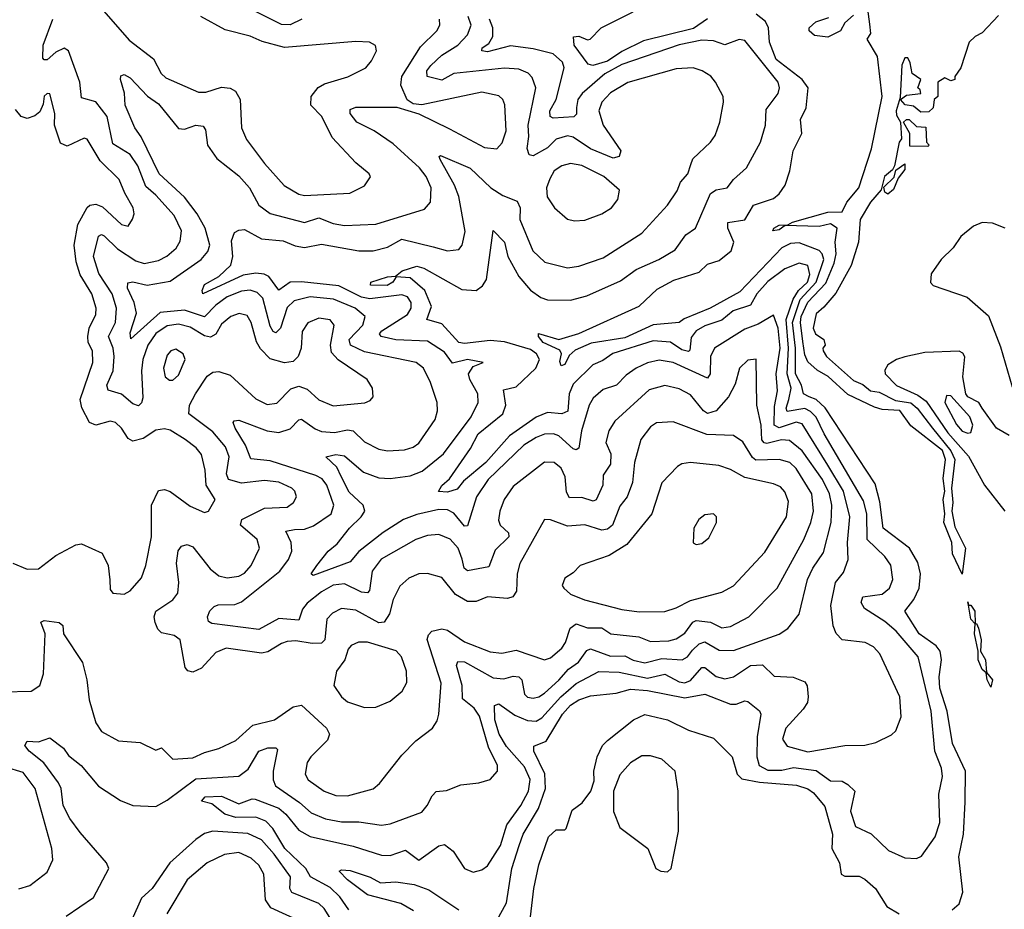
# Model space of a CAD drawing. Extents: x 1954678 to 2060275, y 904822 to 1016299.
# Tile 347 of 467: x 2002969 to 2006412, y 989502 to 992614. Entities that reach past the tile are written whole.
import ezdxf

# ---------------------------------------------------------------- set-up
doc = ezdxf.new("R2010")
doc.units = 0

msp = doc.modelspace()

# ---------------------------------------------------------------- linework, layer by layer
at = {"layer": '0CON20XD'}
for points in [[(2003255, 992652.5), (2003351.9, 992541.9), (2003437.3, 992477.3), (2003463.8, 992425), (2003480.5, 992410.5), (2003595, 992359.6), (2003620.2, 992359.8), (2003675, 992377.6), (2003705, 992373.9), (2003724.1, 992364.1), (2003739.6, 992335), (2003744.5, 992235), (2003762.5, 992195), (2003825, 992111.1), (2003894.2, 992034.2), (2003945, 992003.4), (2003965, 991998.6), (2004123.7, 992006.3), (2004175, 992032.5), (2004196.1, 992063.9), (2004191.2, 992075), (2004145, 992113.1), (2004062, 992202), (2004026.2, 992275), (2003987.1, 992315), (2003988.8, 992345), (2004013, 992377), (2004035, 992389.2), (2004116.4, 992413.6), (2004179.2, 992445), (2004200, 992470), (2004216.9, 992505), (2004213.2, 992523.2), (2004192.5, 992535), (2004145, 992537.9), (2003895, 992516.8), (2003817.5, 992537.5), (2003775, 992556.5), (2003688, 992578), (2003602.1, 992625)], [(2003955.7, 992615), (2003915, 992595.6), (2003885, 992596.9), (2003775, 992651.6)], [(2005375, 992616.6), (2005325, 992582.9), (2005150.7, 992539.3), (2005075, 992502.2), (2005025, 992468.2), (2004973.3, 992453.3), (2004957.7, 992457.7), (2004908.4, 992525), (2004906, 992554), (2004924.4, 992555.6), (2004955, 992542.9), (2004964.3, 992545.7), (2005002.5, 992585), (2005115, 992641.6)], [(2005708.2, 991488.2), (2005699.3, 991555), (2005701.9, 991575), (2005725, 991626.1), (2005788.3, 991691.7), (2005817.9, 991762.1), (2005824.8, 991794.8), (2005821.2, 991835), (2005827.5, 991885), (2005805, 991899.5), (2005765, 991890.7), (2005646, 991894), (2005625, 991878.1), (2005602.5, 991875), (2005606.2, 991885), (2005625, 991895.3), (2005655, 991895.6), (2005671.2, 991905), (2005795, 991940), (2005845, 991941.8), (2005862.1, 991975), (2005903.3, 992025), (2005948.5, 992161.5), (2005985.2, 992345), (2005968.8, 992485), (2005932.5, 992545), (2005946, 992565), (2005941.7, 992598.3), (2005935, 992650)], [(2002912.9, 990262.9), (2003008.8, 990265), (2003039.5, 990285), (2003052.7, 990325), (2003058.5, 990465), (2003043.6, 990506.4), (2003055, 990512.2), (2003107.5, 990505), (2003119.5, 990495), (2003122.9, 990465), (2003189.1, 990365), (2003204.2, 990305), (2003211.6, 990235), (2003235, 990153.8), (2003255, 990124.4), (2003315, 990091.2), (2003390, 990085), (2003445, 990058), (2003465, 990066.7), (2003505, 990027.5), (2003575, 990032.1), (2003615, 990050.5), (2003665, 990064.6), (2003725, 990092.5), (2003785, 990146.2), (2003860, 990165), (2003925, 990210.6), (2003955, 990216.2), (2004042.1, 990135), (2004052.4, 990115), (2004046, 990094), (2003987.1, 990035), (2003974.8, 990015.2), (2003967.7, 989975), (2003977.9, 989955), (2004033.5, 989915), (2004075, 989899.5), (2004115, 989898.6), (2004205, 989923.2), (2004227.8, 989942.2), (2004305, 990041.1), (2004355, 990091.1), (2004412.5, 990135), (2004428.7, 990161.3), (2004435.4, 990184.6), (2004443.4, 990293.4), (2004394.3, 990445.7), (2004398.5, 990461.5), (2004410.8, 990475), (2004445, 990483.4), (2004465, 990478.1), (2004525, 990438), (2004615, 990402.6), (2004655, 990398.1), (2004705, 990407.8), (2004805, 990374.6), (2004825, 990381.1), (2004864.7, 990415), (2004877.5, 990435), (2004894.2, 990485.8), (2004915, 990500.4), (2004955, 990486.6), (2005005, 990486.2), (2005035.9, 990465.9), (2005134.8, 990454.8), (2005175, 990438.7), (2005238.7, 990441.4), (2005265, 990448.4), (2005295, 990468), (2005323.7, 990506.3), (2005335, 990512.4), (2005385, 990505.9), (2005425, 990486.8), (2005455, 990491.4), (2005519.2, 990525), (2005618.2, 990625), (2005711.1, 990795), (2005736, 990855), (2005745.2, 990895), (2005738.9, 990955), (2005685, 991044.2), (2005662.3, 991065), (2005625, 991075.6), (2005543.3, 991073.4), (2005531.9, 991081.9), (2005497.6, 991137.6), (2005465, 991159.1), (2005372.5, 991162.5), (2005255, 991207.5), (2005196, 991204), (2005175, 991189.1), (2005140.9, 991145), (2005119.4, 991065), (2005112.7, 990995), (2005093.8, 990945), (2005068, 990912), (2005041.9, 990845), (2005025, 990831.6), (2005005, 990828), (2004945, 990846.7), (2004885, 990842.4), (2004825, 990864.5), (2004804.5, 990865.5), (2004718.5, 990711.5), (2004708.4, 990675), (2004706.1, 990615), (2004693.5, 990595), (2004675, 990588.9), (2004604.7, 990595.3), (2004565, 990578.6), (2004535, 990578.8), (2004492.9, 990602.9), (2004445, 990662.7), (2004395, 990676.9), (2004365, 990675.9), (2004329.6, 990660.4), (2004298.3, 990631.7), (2004275.3, 990585), (2004262.8, 990535), (2004244.1, 990505.9), (2004225, 990504.5), (2004145, 990548.7), (2004095, 990554.1), (2004062.5, 990537.5), (2004042.8, 990517.2), (2004035.8, 990445), (2004025, 990432.5), (2003991.4, 990431.4), (2003935, 990440.7), (2003905, 990438.1), (2003885, 990432.2), (2003837.4, 990402.6), (2003815, 990398.3), (2003691.2, 990415), (2003655, 990400.3), (2003604.8, 990345.2), (2003575, 990331.4), (2003556.6, 990336.6), (2003548.2, 990348.2), (2003530, 990445), (2003509.4, 990459.4), (2003465, 990468.7), (2003451.7, 990481.7), (2003442.4, 990505), (2003439.5, 990525), (2003444.8, 990545.2), (2003505.2, 990584.8), (2003522.1, 990607.9), (2003525.9, 990645), (2003517, 990713), (2003523.8, 990756.2), (2003535, 990772.5), (2003555, 990778.5), (2003575, 990769.2), (2003635, 990692.9), (2003665, 990668), (2003695, 990661.1), (2003735, 990667.2), (2003755, 990678.2), (2003778.9, 990705), (2003807.7, 990765), (2003799.6, 990795), (2003741.2, 990845), (2003746.2, 990865), (2003825, 990905.2), (2003905, 990908.9), (2003926.9, 990925), (2003937.5, 990945), (2003931.8, 990965), (2003921.1, 990975), (2003875, 990995.7), (2003825, 991001.9), (2003745, 990992.2), (2003699.3, 991005), (2003692, 991025), (2003701.9, 991085), (2003689.2, 991119.2), (2003645, 991171.6), (2003560.9, 991235), (2003563.2, 991265), (2003584.5, 991304.5), (2003625, 991366.6), (2003645, 991380.8), (2003665, 991383.2), (2003705, 991370), (2003795, 991287.1), (2003835, 991267.8), (2003868, 991272), (2003917.2, 991322.8), (2003945, 991331.9), (2003975, 991321.5), (2004015, 991283.4), (2004065, 991262.9), (2004176.7, 991273.3), (2004195, 991281.4), (2004205.7, 991295), (2004203.3, 991325), (2004184.4, 991355), (2004083.4, 991423.4), (2004059.2, 991449.2), (2004055.5, 991475), (2004069.3, 991545), (2004055, 991563.8), (2004015, 991570), (2003977.1, 991552.9), (2003956.7, 991523.2), (2003953.5, 991465), (2003943.4, 991435), (2003925, 991417.5), (2003895, 991413.1), (2003845, 991427.8), (2003811.8, 991461.8), (2003797.1, 991487.1), (2003778.7, 991555), (2003765, 991578.9), (2003736.4, 991586.4), (2003707.3, 991575), (2003675, 991548.2), (2003655, 991513.6), (2003636.6, 991503.4), (2003615, 991508), (2003565, 991538.5), (2003525, 991548.2), (2003485, 991542.8), (2003445, 991516), (2003417.3, 991475), (2003399.9, 991425), (2003395.4, 991385), (2003399.4, 991290.6), (2003395, 991273.1), (2003385, 991262.7), (2003365, 991270), (2003325, 991303.8), (2003278.1, 991318.1), (2003274.3, 991335), (2003295.5, 991385), (2003299.6, 991435), (2003296.6, 991465), (2003280, 991505), (2003303.7, 991555), (2003307.8, 991605), (2003292.5, 991655), (2003246.1, 991726.1), (2003227.5, 991785), (2003245, 991856.9), (2003255, 991862.7), (2003265, 991858.2), (2003311.6, 991811.6), (2003375, 991770.2), (2003405, 991760.4), (2003455, 991771.9), (2003483.8, 991786.2), (2003516.2, 991815), (2003530.6, 991839.4), (2003535.3, 991875), (2003509.3, 991929.3), (2003445, 992000), (2003409.8, 992029.8), (2003381.9, 992101.9), (2003355, 992142.2), (2003295, 992179.6), (2003275, 992275.3), (2003235, 992326.5), (2003185, 992340.6), (2003180, 992395), (2003139.4, 992505), (2003124.5, 992514.5), (2003095, 992500.3), (2003065, 992473.4), (2003055, 992472.9), (2003049.6, 992479.6), (2003051, 992525), (2003085, 992615.8)], [(2003122.5, 990065), (2003140.2, 990040.2), (2003184.4, 990005), (2003245, 989932.2), (2003322, 989882), (2003365, 989864.6), (2003445, 989861.5), (2003485, 989884), (2003585, 989958.3), (2003735, 989968), (2003767.7, 989992.3), (2003805, 990055.3), (2003836.7, 990066.7), (2003865, 990066.4), (2003871.2, 990061.2), (2003855.2, 989985), (2003855.7, 989955), (2003863.4, 989933.4), (2003948.2, 989875), (2003989, 989839), (2004038.7, 989818.7), (2004095, 989807.8), (2004155, 989808.1), (2004235, 989796.7), (2004265, 989800.4), (2004375, 989842.2), (2004394.5, 989865), (2004411.3, 989898.7), (2004425.5, 989914.5), (2004462.2, 989917.8), (2004512.4, 989937.6), (2004575, 989944.3), (2004615, 989955.8), (2004640.5, 989985), (2004640, 990005), (2004609, 990069), (2004577, 990177), (2004558.5, 990205), (2004518.1, 990238.1), (2004516.1, 990285), (2004497.1, 990355), (2004501.5, 990368.5), (2004525, 990367), (2004625, 990312), (2004661.9, 990308.1), (2004695, 990317.5), (2004715, 990315.3), (2004725, 990304.2), (2004734, 990254), (2004745, 990243.5), (2004765, 990240.2), (2004785, 990244.8), (2004805, 990258.3), (2004855, 990302.9), (2004888.1, 990341.9), (2004923.6, 990366.4), (2004952.7, 990407.3), (2004965, 990413.5), (2005035, 990387.5), (2005085, 990388.5), (2005115, 990373.7), (2005155, 990364.5), (2005215, 990379.5), (2005285.9, 990374.1), (2005305, 990384.7), (2005322, 990408), (2005345, 990430.6), (2005365, 990437.5), (2005415, 990408.3), (2005465, 990406.6), (2005625.3, 990464.7), (2005655, 990484.5), (2005695.6, 990534.4), (2005723.8, 990655), (2005742.5, 990695), (2005779.7, 990750.3), (2005807.4, 990855), (2005809.6, 990915), (2005800.8, 990955), (2005777.1, 991005), (2005705, 991105.9), (2005661.7, 991141.7), (2005633.5, 991143.5), (2005581.7, 991131.7), (2005573, 991133), (2005565, 991143.9), (2005562, 991195), (2005547.5, 991265), (2005545, 991426), (2005515, 991422.2), (2005486.5, 991395), (2005471.4, 991338.6), (2005448.2, 991295), (2005405, 991245.2), (2005375, 991235.6), (2005360, 991245), (2005315, 991301.4), (2005275, 991322.5), (2005225, 991334.2), (2005170.6, 991319.4), (2005051, 991209), (2005029.3, 991175), (2005019.2, 991135), (2005036.2, 991095), (2005035, 991058.8), (2005009.6, 991020.4), (2005008.8, 990985), (2004985, 990933.6), (2004975, 990929.4), (2004935, 990941.9), (2004891.7, 990941.7), (2004881.1, 990961.1), (2004876.4, 991015), (2004862.2, 991045), (2004838, 991065), (2004805, 991066), (2004695, 990981.1), (2004663.3, 990935), (2004647.8, 990895), (2004643.6, 990863.6), (2004650, 990845), (2004678.9, 990818.9), (2004679.3, 990805), (2004631.4, 990758.6), (2004609.6, 990700.4), (2004535, 990685.9), (2004523.9, 990695), (2004516.7, 990726.7), (2004502.9, 990765), (2004475, 990796.4), (2004435, 990812.5), (2004395, 990810), (2004355, 990795.8), (2004232.9, 990727.1), (2004201.6, 990685), (2004192.4, 990617.6), (2004185, 990608.8), (2004165, 990611.6), (2004105, 990640), (2004065, 990636), (2004025, 990612.8), (2003975, 990572.6), (2003958, 990552), (2003945, 990513.4), (2003875, 990519), (2003805, 990481.1), (2003641.3, 990501.3), (2003629.1, 990509.1), (2003626.4, 990525), (2003633.8, 990546.2), (2003648.7, 990561.3), (2003663.3, 990566.7), (2003721.8, 990568.2), (2003745, 990577.3), (2003879.3, 990685), (2003909.5, 990725), (2003921.4, 990755), (2003918.5, 990785), (2003900, 990825), (2003929.7, 990830.3), (2003965, 990831.9), (2003996.8, 990843.2), (2004058.5, 990885), (2004067.5, 990915), (2004043.5, 990985), (2004027.4, 991007.4), (2004005, 991019.7), (2003845, 991070.8), (2003778, 991078), (2003758.8, 991125), (2003722.7, 991185), (2003715.8, 991205), (2003719.2, 991210.8), (2003735, 991212.5), (2003835, 991175.7), (2003875, 991169.8), (2003915, 991182.1), (2003945, 991213.8), (2003955, 991216.5), (2004002, 991182), (2004025, 991173), (2004069.5, 991169.5), (2004115, 991178.8), (2004135, 991175.2), (2004175, 991137.6), (2004225, 991111.2), (2004255.3, 991105.3), (2004315, 991109.1), (2004345, 991118.4), (2004365, 991132.3), (2004421.8, 991215), (2004430.4, 991245), (2004429.6, 991275), (2004405.5, 991344.5), (2004381.2, 991395), (2004355.7, 991415), (2004175, 991451.9), (2004126.2, 991475), (2004121.9, 991495), (2004168.9, 991545), (2004177.8, 991575), (2004142.9, 991605), (2004066.7, 991636.6), (2003985, 991644.3), (2003929.2, 991630.8), (2003905, 991607.2), (2003881.2, 991535), (2003865, 991518.4), (2003855, 991523.3), (2003845, 991541.5), (2003819.2, 991639.2), (2003799.4, 991659.4), (2003775, 991667.9), (2003745, 991664.5), (2003695, 991643.9), (2003655, 991614.8), (2003615, 991574.5), (2003545, 991598.1), (2003460.6, 991589.4), (2003357.5, 991497.5), (2003355, 991518.8), (2003377.6, 991587.6), (2003369.3, 991625), (2003345.7, 991675), (2003346.9, 991693.1), (2003365, 991696.2), (2003415.2, 991684.8), (2003495, 991699.3), (2003603.5, 991775), (2003627.4, 991802.6), (2003633.9, 991825), (2003618.1, 991885), (2003589.3, 991935), (2003545, 991993), (2003456.5, 992075), (2003394.3, 992204.3), (2003371.4, 992235), (2003337.9, 992315), (2003336.1, 992356.1), (2003321.4, 992405), (2003323, 992417), (2003335, 992421.4), (2003355, 992410.5), (2003416.5, 992346.5), (2003455, 992319.6), (2003525, 992232.6), (2003545, 992231), (2003585, 992244.7), (2003611.1, 992241.1), (2003618.6, 992228.6), (2003626.1, 992175), (2003658.5, 992128.5), (2003735, 992067.8), (2003773.3, 992025), (2003805.3, 991965), (2003845, 991935.2), (2003965, 991904.8), (2004015, 991920.4), (2004065, 991900.6), (2004105, 991894.3), (2004215, 991897.9), (2004385, 991950.4), (2004405.3, 991975), (2004408.1, 992025), (2004391.1, 992065), (2004367.2, 992095), (2004275, 992179), (2004208.8, 992225), (2004148.1, 992255), (2004124.3, 992285), (2004125, 992300), (2004145, 992308), (2004288, 992308), (2004364.6, 992284.6), (2004472.3, 992232.3), (2004595, 992166.2), (2004637.9, 992162.1), (2004656.8, 992183.2), (2004670.9, 992225), (2004665.8, 992315.8), (2004658.8, 992335), (2004645, 992347.9), (2004585, 992360.6), (2004375, 992316.2), (2004345, 992319.1), (2004323.9, 992333.9), (2004301.5, 992385), (2004305.3, 992415.3), (2004370.9, 992519.1), (2004427.7, 992575), (2004438.9, 992595), (2004436.7, 992615)], [(2004120, 989500), (2004088.3, 989545), (2004055, 989577.7), (2003986.4, 989615), (2003969.5, 989645), (2003896.8, 989715), (2003854.1, 989784.1), (2003830.4, 989810.4), (2003795, 989824.5), (2003725, 989823.1), (2003686.5, 989835), (2003640.8, 989870.8), (2003605, 989880), (2003617.5, 989895), (2003675, 989897.1), (2003735, 989870.7), (2003781.9, 989888.1), (2003792.9, 989887.1), (2003875.3, 989855.3), (2003900.3, 989835), (2003945, 989778.9), (2003985, 989757), (2004135, 989722.9), (2004235, 989691), (2004265, 989690.4), (2004318.4, 989708.4), (2004365, 989673.8), (2004435, 989723.8), (2004455, 989729.1), (2004485.5, 989705), (2004524.7, 989644.7), (2004555, 989631.5), (2004585, 989640), (2004605, 989654.5), (2004651.1, 989725), (2004673.2, 989796.8), (2004721.6, 989865), (2004748.6, 989915), (2004754.3, 989955.7), (2004735, 990000.5), (2004671.6, 990071.6), (2004646.2, 990115), (2004630.8, 990165), (2004629.5, 990215), (2004645, 990220.8), (2004701, 990181), (2004745, 990162), (2004775, 990160.2), (2004795, 990171.4), (2004861.2, 990245), (2004915, 990291.6), (2004995, 990333.3), (2005065, 990331.4), (2005165, 990310.9), (2005225, 990324.2), (2005275, 990297.3), (2005295, 990293.5), (2005315, 990301.9), (2005355, 990347.8), (2005365, 990347.4), (2005405, 990316), (2005435, 990308.3), (2005465, 990315.2), (2005525, 990354.4), (2005566.9, 990356.9), (2005607.9, 990317.9), (2005673.8, 990313.8), (2005715, 990298), (2005723.1, 990283.1), (2005726.8, 990245), (2005723.9, 990225), (2005708.6, 990201.4), (2005648.8, 990135), (2005636.7, 990096.7), (2005652.9, 990072.9), (2005725, 990052.2), (2005855, 990074.6), (2005925, 990075.6), (2005963.3, 990085), (2006017.6, 990112.4), (2006033.6, 990126.4), (2006052.1, 990175), (2006046.9, 990245), (2005977.7, 990395), (2005955, 990419.6), (2005926, 990435), (2005845, 990444.3), (2005825, 990467.1), (2005813.9, 990493.9), (2005805.8, 990565), (2005821.6, 990645), (2005850, 990680), (2005866.2, 990725), (2005864.1, 990785), (2005871.7, 990875), (2005850.3, 990965), (2005795.4, 991055.4), (2005705, 991199.6), (2005685, 991205.7), (2005625, 991186.4), (2005607.3, 991195), (2005609.3, 991260.7), (2005619.3, 991315), (2005614.9, 991375), (2005628.9, 991465), (2005621.5, 991535), (2005605, 991580), (2005551.2, 991548.8), (2005505, 991530.7), (2005398.9, 991465), (2005384.8, 991435.2), (2005384.1, 991375), (2005375, 991359.6), (2005255, 991414.1), (2005205, 991422.2), (2005165, 991413.1), (2005125.5, 991395), (2005090.1, 991369.9), (2005056.8, 991335), (2005009.5, 991320.5), (2004975, 991289.6), (2004960.2, 991265), (2004934, 991176), (2004924.8, 991115.2), (2004915, 991108.7), (2004905, 991112.9), (2004855, 991158.1), (2004835.5, 991165.5), (2004805, 991163.5), (2004775, 991152.1), (2004731.7, 991125), (2004607.3, 991005), (2004567.1, 990945), (2004535, 990843.5), (2004525, 990842.2), (2004487.5, 990887.5), (2004465, 990899.4), (2004435, 990899.8), (2004357.5, 990882.5), (2004311.5, 990865), (2004239.9, 990820.1), (2004155, 990753.8), (2004125, 990716.8), (2003995, 990670), (2003988, 990675), (2004008.2, 990705), (2004048.5, 990755), (2004079.9, 990780.1), (2004122.3, 990835), (2004163.9, 990875), (2004176, 990895), (2004170.5, 990915), (2004121.1, 990961.1), (2004093.8, 991016.2), (2004078, 991048), (2004040, 991085), (2004075, 991092.7), (2004105, 991088.4), (2004171.3, 991031.3), (2004225, 991011.1), (2004265, 991009), (2004335, 991018.4), (2004376.7, 991035), (2004450.8, 991095), (2004548.1, 991225), (2004572.9, 991275), (2004571.4, 991305), (2004543.5, 991355), (2004538.7, 991375), (2004555, 991400.6), (2004590, 991415), (2004535, 991425.2), (2004482.2, 991412.2), (2004455, 991450.4), (2004395, 991489.4), (2004285, 991493.3), (2004233.1, 991505), (2004228, 991515), (2004235.8, 991525), (2004325, 991582.1), (2004338, 991605), (2004338.4, 991625), (2004325, 991644.2), (2004305, 991651.4), (2004193.2, 991636.8), (2004165, 991643.6), (2004085, 991682.6), (2003955, 991697.1), (2003915, 991695.4), (2003875, 991667.8), (2003840, 991715), (2003823.8, 991723.8), (2003795, 991727.1), (2003750.4, 991719.6), (2003610, 991655), (2003606.8, 991666.8), (2003615, 991686.9), (2003665.2, 991714.8), (2003707.5, 991755), (2003714.3, 991785), (2003709.3, 991840.7), (2003720.8, 991869.2), (2003735, 991878), (2003755, 991880), (2003815, 991847.5), (2003890.4, 991840.4), (2003932.3, 991822.3), (2003965, 991817), (2004025, 991828.8), (2004155, 991804.8), (2004204.8, 991805.2), (2004255, 991818), (2004305, 991845.5), (2004415, 991819.3), (2004465, 991805.3), (2004505, 991810), (2004517.1, 991825), (2004527.6, 991872.4), (2004505.2, 991995), (2004490, 992035), (2004439.2, 992125), (2004435.8, 992135), (2004441.3, 992138.7), (2004545, 992094.8), (2004616.8, 992025), (2004658.2, 991998.2), (2004708.6, 991978.6), (2004719.2, 991955), (2004717.7, 991915), (2004763.3, 991805), (2004805.3, 991765.3), (2004885, 991745.9), (2004925, 991751.4), (2005009.7, 991780.3), (2005145, 991867.3), (2005234.6, 991965), (2005268.9, 992015), (2005279.5, 992045), (2005306.2, 992075), (2005316.7, 992106.7), (2005323.2, 992126.8), (2005385.5, 992185), (2005401.8, 992208.2), (2005418.2, 992255), (2005430, 992325), (2005428.9, 992345), (2005402.5, 992395), (2005385.8, 992415.8), (2005355.7, 992435), (2005324.7, 992444.7), (2005265, 992441.5), (2005095.5, 992394.5), (2005035, 992358.2), (2005004.8, 992325), (2004994.3, 992295), (2005009.6, 992245), (2005071.6, 992155), (2005065.8, 992135), (2005045, 992128.8), (2004965, 992161.5), (2004905, 992203.2), (2004885, 992207.7), (2004845, 992195.5), (2004814.7, 992165.3), (2004765, 992137.9), (2004750.6, 992140.6), (2004743.4, 992163.4), (2004749.8, 992205), (2004747.3, 992245), (2004774.7, 992375), (2004760.9, 992410.9), (2004746.9, 992426.9), (2004715, 992440.2), (2004664.4, 992444.4), (2004487.5, 992425), (2004445, 992402.2), (2004394.4, 992414.4), (2004392.8, 992435), (2004406.7, 992453.3), (2004445, 992489.8), (2004501.2, 992525), (2004535, 992560.8), (2004548, 992595), (2004537.2, 992625)], [(2004637.5, 989462.5), (2004671, 989525), (2004690.1, 989645), (2004715.4, 989725), (2004730.3, 989765), (2004783.2, 989855), (2004807.4, 989925), (2004806.2, 989976.2), (2004766.7, 990055), (2004767.1, 990072.9), (2004809.8, 990090.2), (2004867.5, 990185), (2004895, 990215.5), (2004924.6, 990235), (2004965, 990248.9), (2005055, 990258), (2005105, 990272.4), (2005165, 990267.2), (2005295, 990241.9), (2005365, 990254.7), (2005455, 990218.9), (2005475, 990219.5), (2005505, 990231.5), (2005515, 990228.8), (2005556.3, 990196.3), (2005561.1, 990185), (2005548.4, 990105), (2005546.9, 990035), (2005555.3, 990005), (2005585, 989988.9), (2005635, 989988.9), (2005675, 989998.3), (2005755, 989987.9), (2005805, 989951.1), (2005845, 989950), (2005865, 989938.9), (2005889.5, 989915), (2005874.2, 989845), (2005892.1, 989792.1), (2005946.4, 989766.4), (2006007.4, 989707.4), (2006065, 989681.9), (2006105, 989680), (2006122.6, 989687.4), (2006171.2, 989755), (2006186.5, 989805), (2006183.9, 989905), (2006196.8, 989966.8), (2006192.4, 989995), (2006169.6, 990055), (2006157.2, 990195), (2006111.4, 990385), (2006033.7, 990475), (2005995, 990509.1), (2005923.6, 990553.6), (2005911.5, 990575), (2005917.8, 990595), (2005985, 990604.2), (2006011.5, 990625), (2006022.7, 990655), (2006015.7, 990705.7), (2005995, 990735.5), (2005932.7, 990795), (2005931.4, 990885), (2005920.1, 990930.1), (2005782.1, 991165), (2005755, 991222.9), (2005735, 991243.3), (2005715, 991253.6), (2005653.2, 991243.2), (2005649.4, 991255), (2005659.5, 991285), (2005667.6, 991325), (2005653.4, 991375), (2005658.3, 991465), (2005650.1, 991565), (2005674, 991636), (2005693.1, 991666.9), (2005724.4, 991695), (2005732.1, 991722.1), (2005725, 991753.4), (2005695, 991762), (2005645, 991742), (2005585, 991698), (2005546.7, 991655), (2005525, 991614.8), (2005464.6, 991595.4), (2005425, 991562.9), (2005365, 991542.7), (2005334.7, 991525.3), (2005317.8, 991502.2), (2005312.8, 991457.2), (2005307.5, 991452.5), (2005285, 991458.6), (2005245, 991486.2), (2005185, 991490.1), (2005044, 991446), (2005009, 991421), (2004973.3, 991406.7), (2004905, 991338.2), (2004890.2, 991305), (2004885.9, 991244.1), (2004865.2, 991235.2), (2004815, 991239.6), (2004775, 991223.8), (2004682.1, 991157.9), (2004599.2, 991065), (2004520.8, 990999.2), (2004498.9, 990971.1), (2004465, 990961), (2004433.5, 990963.5), (2004445, 990984.3), (2004472.1, 991007.9), (2004546.1, 991113.9), (2004572.8, 991165), (2004658.4, 991235), (2004669.6, 991265), (2004661.1, 991318.9), (2004705, 991329.1), (2004774.1, 991395), (2004787, 991425), (2004776.7, 991445), (2004755, 991459.5), (2004665, 991487), (2004615, 991491.1), (2004525, 991480.5), (2004505, 991484.1), (2004445, 991549.8), (2004393.3, 991565), (2004409.2, 991610.8), (2004386.5, 991666.5), (2004335, 991710.3), (2004285.8, 991714.2), (2004274.6, 991695), (2004253.8, 991683.8), (2004195.4, 991684.6), (2004197.5, 991695), (2004255, 991714.5), (2004283.6, 991716.4), (2004306.7, 991735), (2004358.3, 991751.7), (2004381.9, 991745), (2004515, 991669.6), (2004565, 991666.4), (2004587.6, 991682.4), (2004601.8, 991705), (2004625, 991875.8), (2004664, 991835), (2004676.8, 991785), (2004714.3, 991715), (2004755, 991667.6), (2004791.8, 991641.8), (2004815, 991633.4), (2004895, 991632.8), (2004952.7, 991647.3), (2005070.2, 991699.8), (2005125, 991739.7), (2005204.5, 991775), (2005261.7, 991808.2), (2005299.1, 991860.9), (2005332.7, 991885), (2005385, 992005.3), (2005405, 992018.9), (2005443.1, 992025), (2005465, 992054.5), (2005511.1, 992095), (2005559.6, 992185), (2005577.1, 992245), (2005580, 992300), (2005621.2, 992355), (2005626, 992375), (2005621.3, 992395), (2005505, 992541.1), (2005485, 992544.6), (2005435, 992526.3), (2005395, 992540), (2005355, 992542.5), (2005275, 992525.8), (2005075, 992456.9), (2005015, 992424.3), (2004936, 992355), (2004920.6, 992335), (2004916.7, 992306.7), (2004916.6, 992283.4), (2004906.5, 992273.5), (2004835, 992269.3), (2004823.7, 992275), (2004823.1, 992295), (2004844.8, 992335), (2004872.9, 992445), (2004867.5, 992465), (2004835, 992493.9), (2004765, 992511.8), (2004685, 992522.5), (2004605, 992501.6), (2004585.8, 992505), (2004586.7, 992515), (2004609.5, 992530.5), (2004624.1, 992555), (2004624.2, 992585), (2004611.9, 992615)], [(2005730.4, 991295), (2005710, 991305), (2005702.9, 991335), (2005682.7, 991375), (2005682.6, 991465), (2005671.2, 991555), (2005699, 991635), (2005754.5, 991695), (2005780.8, 991775), (2005775.8, 991795), (2005765, 991806), (2005695, 991832.6), (2005665, 991830.8), (2005635, 991816.2), (2005488, 991662), (2005384.1, 991605), (2005293, 991567), (2005275, 991554), (2005185, 991545.8), (2005085, 991500.3), (2004968.1, 991481.9), (2004912.1, 991457.9), (2004891.3, 991438.7), (2004875, 991407.8), (2004863.3, 991403.3), (2004858.6, 991418.6), (2004863.7, 991445), (2004858, 991458), (2004800.3, 991485), (2004783.6, 991505), (2004783.6, 991516.4), (2004855, 991494.5), (2004925, 991515.5), (2005135, 991611.3), (2005198.7, 991671.3), (2005257, 991703), (2005345, 991730.4), (2005375, 991759.1), (2005415, 991771), (2005457.5, 991805), (2005466.5, 991835), (2005445.3, 991885), (2005445.4, 991904.6), (2005505, 991914.1), (2005535, 991964.6), (2005605, 991987.9), (2005625.5, 992005), (2005646.2, 992035), (2005662.7, 992085), (2005673.8, 992155), (2005704, 992215), (2005700.3, 992265), (2005719.2, 992305), (2005726.7, 992375), (2005705.7, 992405), (2005615.1, 992475), (2005591.2, 992535), (2005588.2, 992585), (2005577.3, 992607.3), (2005545, 992633.2)], [(2006391.7, 992628.3), (2006335, 992567.5), (2006310, 992555), (2006290, 992535), (2006260, 992445), (2006240, 992415), (2006240, 992405), (2006225, 992400), (2006205, 992410), (2006180, 992395), (2006180, 992345), (2006167.5, 992335), (2006164, 992305), (2006148.6, 992291.4), (2006120, 992290), (2006095, 992311.2), (2006065.5, 992315.5), (2006050, 992335), (2006070, 992350), (2006120, 992355), (2006118.3, 992368.3), (2006110, 992375), (2006120, 992405), (2006090, 992425), (2006083.3, 992463.3), (2006075, 992480), (2006065, 992480), (2006054.6, 992455), (2006048.3, 992341.7), (2006034.2, 992295), (2006035, 992280), (2006050, 992255), (2006052.7, 992197.3), (2006044.4, 992185), (2006028, 992102), (2006021.2, 992088.8), (2005993.1, 992065), (2005981.4, 992018.6), (2005944.6, 991975), (2005908.5, 991915), (2005902.7, 991835), (2005876.7, 991753.3), (2005822.8, 991657.2), (2005781.8, 991608.2), (2005754.1, 991585), (2005743.8, 991535), (2005752.1, 991515), (2005781.4, 991495), (2005786.2, 991475), (2005778, 991465), (2005778.5, 991455), (2005790.4, 991435), (2005885, 991351.1), (2005917.3, 991337.3), (2005945, 991315.3), (2005975, 991311.3), (2006031.7, 991281.7), (2006085, 991273.7), (2006107.6, 991255), (2006161.3, 991185), (2006225, 991106.1), (2006239, 991075), (2006228.2, 990975), (2006232.8, 990925), (2006228.7, 990895), (2006239.6, 990839.6), (2006277.1, 990765), (2006265, 990673.8), (2006231.4, 990745), (2006228.9, 990785), (2006200.5, 990855), (2006204.8, 990885), (2006199.2, 990935), (2006204.2, 990965), (2006198.8, 991008.8), (2006206.4, 991075), (2006196.6, 991106.6), (2006085, 991192.5), (2006046.7, 991246.7), (2005985, 991250.3), (2005958.3, 991258.2), (2005865, 991303.1), (2005796, 991366), (2005757.5, 991387.5), (2005725, 991417.3), (2005715, 991441.4), (2005708.2, 991488.2)], [(2005885, 992630), (2005855, 992602.5), (2005840, 992575), (2005795, 992552.5), (2005748.3, 992558.3), (2005730, 992575), (2005730, 992585), (2005753.9, 992606.1), (2005798.3, 992621.7)], [(2002945, 990712.7), (2002995, 990691.8), (2003035, 990693.1), (2003095, 990740), (2003165, 990776.9), (2003185, 990780.8), (2003257.2, 990747.2), (2003278.5, 990705), (2003284.2, 990654.2), (2003285, 990620), (2003295, 990607.5), (2003335, 990603.8), (2003355, 990616), (2003395, 990661.2), (2003410.6, 990705), (2003430, 990805), (2003430.3, 990915), (2003455, 990967.3), (2003475, 990970.6), (2003495, 990963.8), (2003565, 990912.1), (2003615, 990890), (2003629.2, 990895), (2003652.5, 990935), (2003621, 990985), (2003617.5, 991037.5), (2003605, 991093.1), (2003586.6, 991116.6), (2003548.2, 991145), (2003495, 991177.5), (2003475, 991182.9), (2003445, 991177.9), (2003401.5, 991148.5), (2003365, 991139), (2003348.3, 991148.3), (2003325, 991185.4), (2003304.7, 991204.7), (2003285, 991208.9), (2003235, 991195.5), (2003212.9, 991205), (2003186.1, 991256.1), (2003181, 991285), (2003225.5, 991414.5), (2003224.1, 991455), (2003209, 991485), (2003207.8, 991505), (2003212.5, 991535), (2003235, 991582), (2003236.1, 991605), (2003221.7, 991655), (2003181, 991721), (2003167.1, 991767.1), (2003160, 991825), (2003172.7, 991897.3), (2003205, 991956.6), (2003215, 991965.3), (2003235, 991968.4), (2003258.8, 991958.8), (2003325, 991896.7), (2003348, 991892), (2003364, 991916), (2003369.1, 991935), (2003366.2, 991955), (2003336.6, 992006.6), (2003317.6, 992055), (2003250.2, 992120.2), (2003205, 992195.6), (2003195, 992198.9), (2003135, 992171.8), (2003112.3, 992182.3), (2003090.5, 992245), (2003091.5, 992285), (2003075, 992354.2), (2003065, 992355.4), (2003055, 992345.6), (2003051.5, 992318.5), (2003039.1, 992290.9), (2003022.4, 992277.6), (2002995, 992268.1), (2002973.8, 992275), (2002955, 992300)], [(2006145, 992170), (2006081.7, 992171.7), (2006082.5, 992215), (2006060, 992255), (2006070, 992265), (2006080, 992265), (2006105, 992240), (2006138.3, 992238.3), (2006140, 992185), (2006150, 992175), (2006145, 992170)], [(2004909.7, 991909.7), (2004945, 991912.9), (2005005, 991934.6), (2005038.6, 991955), (2005061.4, 991985), (2005066.8, 992016.8), (2005012.2, 992065), (2004935, 992104.1), (2004895, 992110.3), (2004865, 992102.3), (2004838.1, 992085), (2004822.6, 992057.4), (2004811.8, 992025), (2004813.8, 991993.8), (2004839.2, 991955), (2004885, 991915.6), (2004909.7, 991909.7)], [(2006005, 992003.3), (2005995, 992010), (2005991.7, 992028.3), (2006026.7, 992063.3), (2006033, 992087), (2006065, 992110), (2006065, 992090), (2006041.2, 992058.8), (2006025, 992020), (2006005, 992003.3)], [(2006415, 991884.7), (2006371.7, 991901.7), (2006335, 991904.7), (2006305, 991891.2), (2006260.5, 991855), (2006233.9, 991816.1), (2006192, 991775), (2006156.9, 991725), (2006154.3, 991694.3), (2006163.5, 991683.5), (2006283, 991643), (2006357.6, 991577.6), (2006399.4, 991469.4), (2006439.6, 991329.6)], [(2003505, 991352.2), (2003525, 991370.6), (2003547.7, 991425), (2003541.1, 991445), (2003515, 991461.5), (2003497.5, 991455), (2003485, 991440), (2003472.3, 991395), (2003477.5, 991365), (2003492.6, 991352.6), (2003505, 991352.2)], [(2006428.9, 991158.9), (2006385, 991184.5), (2006334.6, 991254.6), (2006323, 991275), (2006285, 991294.7), (2006278.2, 991305), (2006266.9, 991365), (2006273.9, 991433.9), (2006267, 991447), (2006255, 991453.8), (2006135, 991450), (2006065, 991434.4), (2006035, 991424.8), (2006005, 991405.9), (2005995, 991388), (2005995.8, 991375), (2006035, 991334.5), (2006110.6, 991300.6), (2006139.5, 991279.5), (2006215, 991168.3), (2006287.4, 991087.4), (2006343.5, 990985), (2006414, 990894)], [(2006229.8, 989500.2), (2006255, 989520.8), (2006267.7, 989562.3), (2006254, 989685), (2006269.4, 989765), (2006275, 989876.7), (2006276.9, 989985), (2006231.8, 990081.8), (2006213, 990195), (2006186.8, 990275), (2006184.6, 990315.4), (2006193.1, 990375), (2006188.4, 990405), (2006173.6, 990423.6), (2006114.5, 990465), (2006064.7, 990545), (2006096.1, 990585), (2006114.4, 990625), (2006119.3, 990675), (2006109.5, 990715), (2006081.3, 990765), (2005989, 990835), (2005977, 990927), (2005960.5, 990990.5), (2005786.1, 991256.1), (2005755, 991284.6), (2005730.4, 991295)], [(2006285, 991167.2), (2006295, 991170), (2006302.9, 991195), (2006291.6, 991225), (2006225, 991298.1), (2006210.3, 991299.7), (2006204.7, 991275), (2006245, 991197.5), (2006265, 991174.8), (2006285, 991167.2)], [(2005135, 990542.4), (2005225, 990543.9), (2005265, 990556), (2005315, 990582.2), (2005425, 990611.1), (2005465, 990633.8), (2005575, 990751.1), (2005650.6, 990875), (2005658.3, 990928.3), (2005645, 990961.9), (2005629.3, 990979.3), (2005605, 990990.6), (2005505, 991012.1), (2005455, 991040.8), (2005414.7, 991054.7), (2005315, 991064.6), (2005285, 991060.4), (2005269.1, 991050.9), (2005215, 990993.1), (2005180.3, 990885), (2005092.4, 990777.6), (2005030.9, 990739.1), (2004929.2, 990705), (2004905, 990679.2), (2004875, 990660), (2004866.7, 990635), (2004872.5, 990625), (2004895, 990604), (2004944.2, 990584.2), (2005075, 990550.9), (2005135, 990542.4)], [(2005335, 990777.5), (2005355, 990781.2), (2005378.7, 990801.3), (2005406, 990855), (2005406.2, 990875), (2005395.6, 990885.6), (2005365, 990881.2), (2005343.8, 990865), (2005326.2, 990835), (2005323.9, 990783.9), (2005335, 990777.5)], [(2006365, 990278.8), (2006352.8, 990305), (2006349.5, 990329.5), (2006335, 990341.1), (2006321.2, 990375), (2006321.1, 990405), (2006308.6, 990465), (2006310, 990500), (2006295, 990516.2), (2006286.8, 990566.3), (2006285, 990577.5), (2006286.8, 990566.3), (2006295, 990565.6), (2006309.1, 990545), (2006310, 990500), (2006315, 990501.2), (2006322.5, 990485), (2006331.5, 990445), (2006329.4, 990405), (2006346.9, 990375), (2006350.7, 990330.7), (2006371.2, 990305), (2006365, 990278.8)], [(2004175, 990207.7), (2004215, 990209.4), (2004265, 990230), (2004306.9, 990265), (2004322.9, 990295), (2004322.2, 990335), (2004304.5, 990385), (2004285.8, 990405.8), (2004185, 990436.7), (2004153.6, 990436.4), (2004128.6, 990425), (2004117.6, 990412.4), (2004106.2, 990375), (2004077.5, 990335), (2004068.1, 990285), (2004094.4, 990245), (2004115, 990227.9), (2004175, 990207.7)], [(2004755.8, 989475), (2004767.1, 989575), (2004785, 989657.5), (2004818, 989755), (2004845, 989780), (2004875, 989780), (2004880, 989785), (2004901.2, 989848.8), (2004935.7, 989874.3), (2004966.2, 989915), (2004978.3, 989951.7), (2004977.5, 989985), (2004988.8, 990035), (2005007.5, 990075), (2005025, 990092.5), (2005116.2, 990165), (2005155, 990182.9), (2005235, 990164.4), (2005308.3, 990128.3), (2005395, 990100), (2005460.8, 990035), (2005478.6, 989975), (2005495, 989958.8), (2005556.4, 989946.4), (2005685.8, 989935.8), (2005725, 989923.1), (2005745, 989909.2), (2005785, 989862), (2005811.5, 989765), (2005809.7, 989715), (2005836.4, 989665), (2005842.5, 989625), (2005855, 989618.2), (2005905, 989617.9), (2005925, 989607.3), (2005961.8, 989575), (2006001.6, 989511.6), (2006045, 989486.1)], [(2003131.8, 989478.2), (2003227.4, 989542.6), (2003280.4, 989645), (2003272.7, 989665), (2003180.2, 989770.2), (2003145, 989819.6), (2003121.7, 989865), (2003114.3, 989924.3), (2003104.4, 989944.4), (2003054.1, 990014.1), (2003001.9, 990055), (2002986.7, 990075), (2002995, 990090), (2003035, 990088.1), (2003075, 990101.2), (2003122.5, 990065)], [(2005235, 989633.1), (2005247.1, 989645), (2005273, 989775), (2005271.8, 989915), (2005261.4, 989985), (2005215, 990027.1), (2005175, 990038.6), (2005145, 990039.2), (2005105.5, 990014.5), (2005068.1, 989971.9), (2005046, 989915), (2005045.7, 989844.3), (2005067.5, 989787.5), (2005165.8, 989715), (2005194, 989645), (2005211.2, 989635), (2005235, 989633.1)], [(2002966.6, 989573.4), (2003004.2, 989585), (2003065, 989632), (2003084.5, 989675), (2003082, 989715), (2003022.7, 989925), (2002980.8, 989980.8), (2002919.3, 989999.3)], [(2004065.8, 989455), (2004034.5, 989504.5), (2004015, 989522.6), (2003920.3, 989560.3), (2003914.4, 989575), (2003916, 989615), (2003859, 989695), (2003815, 989745.2), (2003767.5, 989767.5), (2003645, 989774.8), (2003615, 989767.3), (2003585, 989745.8), (2003494.2, 989665), (2003432.4, 989575), (2003395, 989541.1), (2003361.9, 989465)], [(2003955, 989458.1), (2003846.9, 989506.9), (2003828.4, 989535), (2003822.5, 989625), (2003805, 989656), (2003779.2, 989680.8), (2003735, 989700), (2003685, 989693.8), (2003625, 989664.1), (2003554.7, 989605), (2003483.4, 989486.6)], [(2004346.1, 989496.1), (2004302, 989522), (2004185, 989552.9), (2004115, 989604.6), (2004086.2, 989635), (2004095, 989640), (2004125, 989637.7), (2004195, 989614.8), (2004230.4, 989595), (2004285, 989597.6), (2004348.9, 989588.9), (2004399.6, 989569.6), (2004505, 989500.3)]]:
    msp.add_lwpolyline(points, dxfattribs=at)

doc.saveas('drawing.dxf')
